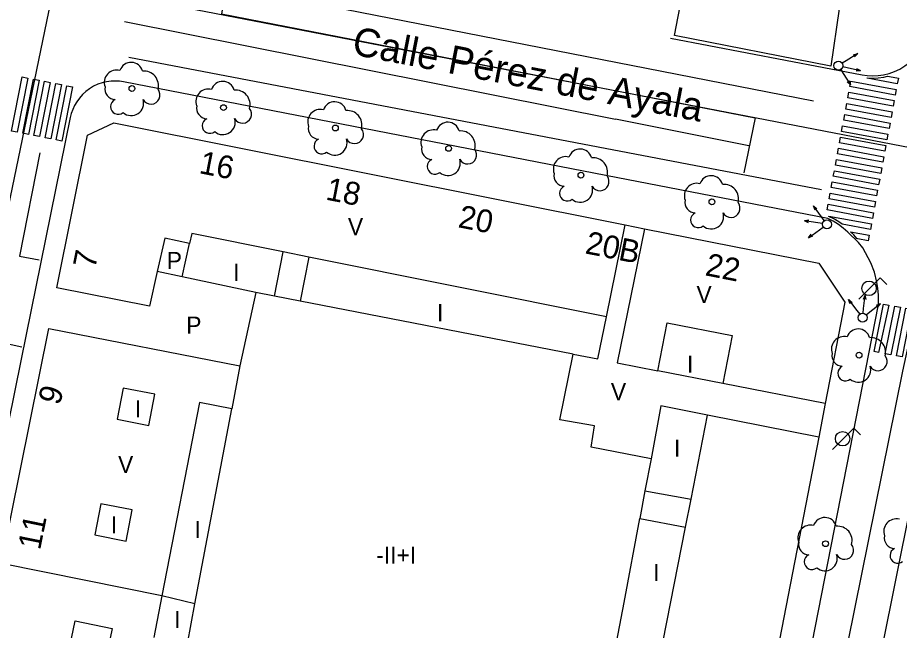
# Model space of a CAD drawing. Extents: x 282771 to 285132, y 4823109 to 4825496.
# Drawn here: x 284500.5 to 284577.9, y 4823332.1 to 4823385.8 of the extents above; entities that cross this region are included whole.
import ezdxf

# ---------------------------------------------------------------- set-up
doc = ezdxf.new("R2010")
doc.units = 0
for name, color, linetype in [('ACERA-BORDILLO', 7, 'Continuous'), ('ARBOL', 7, 'Continuous'), ('CALLE-EJE', 7, 'Continuous'), ('CALLE-TEXTO', 7, 'Continuous'), ('EDIFICIO', 7, 'Continuous'), ('FAROLA', 7, 'Continuous'), ('INTERIOR-EDIFICIO', 7, 'Continuous'), ('MEDIANERA', 7, 'Continuous'), ('NUM-LOCAL', 7, 'Continuous'), ('NUM-PORTAL', 7, 'Continuous'), ('PASO-PEATONES', 7, 'Continuous'), ('SEMAFORO', 7, 'Continuous'), ('SENAL-VIARIA', 7, 'Continuous'), ('TXT-ALTURA-EDIFICIO', 7, 'Continuous'), ('ZONA-VERDE', 7, 'Continuous')]:
    doc.layers.add(name, color=color, linetype=linetype)

msp = doc.modelspace()

# ---------------------------------------------------------------- linework, layer by layer
at = {"layer": 'ACERA-BORDILLO'}
for points in [[(284557.832, 4823383.997), (284574.657, 4823380.78), (284575.101, 4823380.715), (284575.565, 4823380.691), (284576.043, 4823380.711), (284576.528, 4823380.778), (284577.014, 4823380.896), (284577.493, 4823381.065), (284577.958, 4823381.284), (284578.399, 4823381.551), (284578.811, 4823381.862), (284579.187, 4823382.212), (284579.522, 4823382.594), (284579.811, 4823383.002), (284580.054, 4823383.427), (284580.25, 4823383.863), (284580.399, 4823384.303), (284581.433, 4823387.321), (284591.489, 4823435.452)], [(284563.312, 4823295.562), (284576.079, 4823360.636), (284576.083, 4823361.469), (284576.037, 4823362.034), (284575.949, 4823362.603), (284575.741, 4823363.455), (284575.422, 4823364.286), (284574.696, 4823365.588), (284574.337, 4823366.063), (284573.394, 4823366.981), (284572.994, 4823367.331), (284572.564, 4823367.651), (284572.114, 4823367.931), (284571.644, 4823368.171), (284552.134, 4823371.951), (284509.815, 4823380.16), (284509.461, 4823380.213), (284509.091, 4823380.233), (284508.711, 4823380.219), (284508.324, 4823380.167), (284507.936, 4823380.075), (284507.554, 4823379.942), (284507.183, 4823379.77), (284506.83, 4823379.559), (284506.501, 4823379.314), (284506.2, 4823379.037), (284505.931, 4823378.735), (284505.698, 4823378.412), (284505.502, 4823378.074), (284505.343, 4823377.728), (284505.221, 4823377.379), (284505.134, 4823377.032), (284500.815, 4823355.822), (284483.711, 4823271.35)], [(284561.119, 4823254.543), (284582.739, 4823361.918), (284583.302, 4823363.302), (284584.436, 4823364.453), (284585.933, 4823365.062), (284587.426, 4823365.055), (284614.269, 4823359.818), (284614.708, 4823359.712), (284615.149, 4823359.561), (284615.587, 4823359.363), (284616.015, 4823359.117), (284616.424, 4823358.824), (284616.807, 4823358.486), (284617.157, 4823358.106), (284617.468, 4823357.69), (284617.734, 4823357.244), (284617.951, 4823356.775), (284618.117, 4823356.291), (284618.232, 4823355.801), (284618.296, 4823355.312), (284618.311, 4823354.832), (284618.282, 4823354.366), (284618.213, 4823353.92), (284612.471, 4823325.507)]]:
    msp.add_lwpolyline(points, dxfattribs=at)
at = {"layer": 'ARBOL'}
for centre in [(284510.544, 4823379.571), (284518.584, 4823377.901), (284528.404, 4823376.111), (284538.344, 4823374.321), (284549.964, 4823371.971), (284561.464, 4823369.631), (284574.376, 4823356.19), (284571.437, 4823339.652)]:
    msp.add_circle(centre, 0.255, dxfattribs=at)
for centre, radius, start, end in [((284510.474, 4823380.831), 1.038, 15.64228, 161.38435), ((284509.214, 4823380.101), 1.097, 75.4318, 200.55608), ((284511.604, 4823379.831), 1.272, 345.03273, 95.79925), ((284518.514, 4823379.161), 1.038, 15.64228, 161.38435), ((284509.104, 4823379.531), 0.935, 168.59898, 268.13236), ((284512.214, 4823379.001), 0.797, 208.96246, 38.99103), ((284517.254, 4823378.431), 1.097, 75.4318, 200.55608), ((284519.644, 4823378.161), 1.272, 345.03273, 95.79925), ((284509.344, 4823377.981), 0.672, 113.73672, 309.4725), ((284510.484, 4823378.281), 1.086, 228.95447, 17.92796), ((284528.334, 4823377.371), 1.038, 15.64228, 161.38435), ((284517.144, 4823377.861), 0.935, 168.59898, 268.13236), ((284520.254, 4823377.331), 0.797, 208.96246, 38.99103), ((284527.074, 4823376.641), 1.097, 75.4318, 200.55608), ((284529.464, 4823376.371), 1.272, 345.03273, 95.79925), ((284517.384, 4823376.311), 0.672, 113.73672, 309.4725), ((284518.524, 4823376.611), 1.086, 228.95447, 17.92796), ((284526.964, 4823376.071), 0.935, 168.59898, 268.13236), ((284530.074, 4823375.541), 0.797, 208.96246, 38.99103), ((284537.014, 4823374.851), 1.097, 75.4318, 200.55608), ((284538.274, 4823375.581), 1.038, 15.64228, 161.38435), ((284527.204, 4823374.521), 0.672, 113.73672, 309.4725), ((284528.344, 4823374.821), 1.086, 228.95447, 17.92796), ((284539.404, 4823374.581), 1.272, 345.03273, 95.79925), ((284536.904, 4823374.281), 0.935, 168.59898, 268.13236), ((284540.014, 4823373.751), 0.797, 208.96246, 38.99103), ((284548.634, 4823372.501), 1.097, 75.4318, 200.55608), ((284549.894, 4823373.231), 1.038, 15.64228, 161.38435), ((284537.144, 4823372.731), 0.672, 113.73672, 309.4725), ((284538.284, 4823373.031), 1.086, 228.95447, 17.92796), ((284551.024, 4823372.231), 1.272, 345.03273, 95.79925), ((284548.524, 4823371.931), 0.935, 168.59898, 268.13236), ((284551.634, 4823371.401), 0.797, 208.96246, 38.99103), ((284561.394, 4823370.891), 1.038, 15.64228, 161.38435), ((284548.764, 4823370.381), 0.672, 113.73672, 309.4725), ((284549.904, 4823370.681), 1.086, 228.95447, 17.92796), ((284560.134, 4823370.161), 1.097, 75.4318, 200.55608), ((284562.524, 4823369.891), 1.272, 345.03273, 95.79925), ((284560.024, 4823369.591), 0.935, 168.59898, 268.13236), ((284563.134, 4823369.061), 0.797, 208.96246, 38.99103), ((284560.264, 4823368.041), 0.672, 113.73672, 309.4725), ((284561.404, 4823368.341), 1.086, 228.95447, 17.92796), ((284574.306, 4823357.45), 1.038, 15.64228, 161.38435), ((284573.046, 4823356.72), 1.097, 75.4318, 200.55608), ((284575.436, 4823356.45), 1.272, 345.03273, 95.79925), ((284572.936, 4823356.15), 0.935, 168.59898, 268.13236), ((284576.045, 4823355.62), 0.797, 208.96246, 38.99103), ((284573.176, 4823354.6), 0.672, 113.73672, 309.4725), ((284574.316, 4823354.9), 1.086, 228.95447, 17.92796), ((284571.367, 4823340.912), 1.038, 15.64228, 161.38435), ((284570.107, 4823340.182), 1.097, 75.4318, 200.55608), ((284572.497, 4823339.912), 1.272, 345.03273, 95.79925), ((284569.997, 4823339.612), 0.935, 168.59898, 268.13236), ((284573.107, 4823339.082), 0.797, 208.96246, 38.99103), ((284570.237, 4823338.062), 0.672, 113.73672, 309.4725), ((284571.377, 4823338.362), 1.086, 228.95447, 17.92796)]:
    msp.add_arc(centre, radius, start, end, dxfattribs=at)
for centre, major_axis, start_param, end_param in [((284577.639, 4823340.731), (0.638, 0.892), 0.366215, 2.550046), ((284577.529, 4823340.161), (-0.544, -0.761), 5.133882, 6.871067), ((284577.769, 4823338.611), (-0.391, -0.547), 4.176355, 7.592588)]:
    msp.add_ellipse(centre, major_axis=major_axis, ratio=0.999979, start_param=start_param, end_param=end_param, dxfattribs=at)
at = {"layer": 'CALLE-EJE'}
for points in [[(284477.789, 4823261.902), (284484.435, 4823295.562), (284503.789, 4823388.875)], [(284582.355, 4823373.687), (284506.882, 4823388.277), (284503.803, 4823388.943)], [(284556.327, 4823246.798), (284561.436, 4823271.702), (284578.209, 4823354.79), (284582.355, 4823373.687)]]:
    msp.add_lwpolyline(points, dxfattribs=at)
at = {"layer": 'EDIFICIO'}
for points in [[(284554.215, 4823316.106), (284559.154, 4823341.112), (284559.634, 4823343.562), (284561.085, 4823350.919), (284556.974, 4823351.732), (284556.114, 4823347.102), (284550.864, 4823348.122), (284551.144, 4823349.982), (284548.114, 4823350.502), (284549.274, 4823356.272), (284551.444, 4823355.852), (284552.204, 4823359.562), (284526.074, 4823364.791), (284523.814, 4823365.241), (284515.794, 4823366.851), (284515.604, 4823365.971), (284513.424, 4823366.451), (284512.764, 4823363.521), (284512.094, 4823360.491), (284503.945, 4823362.081), (284506.634, 4823375.491), (284508.954, 4823376.551), (284553.854, 4823367.621), (284555.554, 4823367.281), (284570.839, 4823364.246), (284573.13, 4823360.835), (284571.404, 4823351.952), (284570.834, 4823348.992), (284564.114, 4823314.352)], [(284499.105, 4823337.912), (284503.235, 4823358.532), (284520.014, 4823355.252)], [(284520.014, 4823355.252), (284519.303, 4823351.482), (284516.474, 4823352.032), (284513.174, 4823335.092), (284512.464, 4823331.422)]]:
    msp.add_lwpolyline(points, dxfattribs=at)
at = {"layer": 'FAROLA'}
for p, q in [((284576.235, 4823362.978), (284575.295, 4823362.048)), ((284576.825, 4823362.388), (284576.235, 4823362.978)), ((284575.295, 4823362.048), (284574.365, 4823361.108)), ((284573.914, 4823349.79), (284572.974, 4823348.86)), ((284574.504, 4823349.2), (284573.914, 4823349.79)), ((284572.974, 4823348.86), (284572.044, 4823347.92))]:
    msp.add_line(p, q, dxfattribs=at)
for centre in [(284575.255, 4823362.048), (284572.934, 4823348.86)]:
    msp.add_circle(centre, 0.637, dxfattribs=at)
at = {"layer": 'INTERIOR-EDIFICIO'}
for points in [[(284554.215, 4823316.106), (284559.154, 4823341.112), (284559.634, 4823343.562), (284561.085, 4823350.919), (284556.974, 4823351.732), (284556.114, 4823347.102), (284550.864, 4823348.122), (284551.144, 4823349.982), (284548.114, 4823350.502), (284549.274, 4823356.272), (284551.444, 4823355.852), (284552.204, 4823359.562), (284526.074, 4823364.791), (284523.814, 4823365.241), (284515.794, 4823366.851), (284515.604, 4823365.971), (284513.424, 4823366.451), (284512.764, 4823363.521), (284512.094, 4823360.491), (284503.945, 4823362.081)], [(284562.421, 4823353.708), (284556.722, 4823354.822), (284557.534, 4823359.012), (284563.234, 4823357.912), (284562.421, 4823353.708)], [(284503.235, 4823358.532), (284520.014, 4823355.252), (284519.303, 4823351.482), (284516.474, 4823352.032), (284513.174, 4823335.092), (284512.464, 4823331.422)], [(284509.784, 4823353.302), (284509.254, 4823350.562), (284512.014, 4823350.022), (284512.544, 4823352.762), (284509.784, 4823353.302)], [(284507.805, 4823343.162), (284507.275, 4823340.422), (284510.034, 4823339.882), (284510.564, 4823342.622), (284507.805, 4823343.162)], [(284508.805, 4823332.202), (284507.875, 4823327.702), (284504.625, 4823328.372), (284505.555, 4823332.872), (284508.805, 4823332.202)]]:
    msp.add_lwpolyline(points, dxfattribs=at)
at = {"layer": 'MEDIANERA'}
for points in [[(284552.204, 4823359.562), (284553.854, 4823367.621)], [(284555.554, 4823367.281), (284553.144, 4823355.522), (284556.722, 4823354.822)], [(284514.946, 4823363.058), (284515.604, 4823365.971)], [(284523.046, 4823361.368), (284523.814, 4823365.241)], [(284526.074, 4823364.791), (284525.306, 4823360.929)], [(284514.946, 4823363.059), (284512.764, 4823363.521)], [(284521.434, 4823361.681), (284514.946, 4823363.058)], [(284521.434, 4823361.681), (284520.014, 4823355.252)], [(284523.046, 4823361.368), (284521.434, 4823361.681)], [(284525.306, 4823360.929), (284523.046, 4823361.368)], [(284549.274, 4823356.272), (284525.306, 4823360.929)], [(284571.404, 4823351.952), (284562.421, 4823353.708)], [(284516.074, 4823334.372), (284519.303, 4823351.482)], [(284570.834, 4823348.992), (284561.085, 4823350.919)], [(284556.114, 4823347.102), (284555.582, 4823344.274)], [(284555.582, 4823344.274), (284555.131, 4823341.876)], [(284555.582, 4823344.274), (284559.634, 4823343.562)], [(284549.384, 4823316.962), (284550.944, 4823325.062), (284551.904, 4823324.882), (284553.744, 4823334.502), (284555.131, 4823341.876)], [(284555.131, 4823341.876), (284559.154, 4823341.112)], [(284516.074, 4823334.372), (284513.174, 4823335.092), (284506.485, 4823336.422), (284499.105, 4823337.912)], [(284515.416, 4823330.862), (284516.074, 4823334.372)]]:
    msp.add_lwpolyline(points, dxfattribs=at)
at = {"layer": 'PASO-PEATONES'}
for points in [[(284500.469, 4823375.742), (284499.978, 4823375.839), (284500.915, 4823380.593), (284501.406, 4823380.496)], [(284577.734, 4823379.987), (284575.075, 4823380.479), (284575.082, 4823380.516), (284575.564, 4823380.491), (284576.061, 4823380.511), (284576.565, 4823380.582), (284576.871, 4823380.656), (284577.056, 4823380.621), (284577.825, 4823380.479)], [(284501.45, 4823375.549), (284500.959, 4823375.646), (284501.896, 4823380.4), (284502.387, 4823380.303)], [(284502.431, 4823375.355), (284501.94, 4823375.452), (284502.877, 4823380.206), (284503.368, 4823380.11)], [(284503.412, 4823375.162), (284502.922, 4823375.259), (284503.858, 4823380.013), (284504.349, 4823379.917)], [(284504.393, 4823374.969), (284503.903, 4823375.066), (284504.84, 4823379.82), (284505.33, 4823379.723)], [(284577.552, 4823379.004), (284573.572, 4823379.741), (284573.663, 4823380.232), (284577.643, 4823379.496)], [(284577.37, 4823378.021), (284573.39, 4823378.757), (284573.481, 4823379.249), (284577.461, 4823378.512)], [(284577.188, 4823377.037), (284573.208, 4823377.774), (284573.299, 4823378.266), (284577.279, 4823377.529)], [(284577.006, 4823376.054), (284573.026, 4823376.791), (284573.117, 4823377.283), (284577.097, 4823376.546)], [(284576.824, 4823375.071), (284572.844, 4823375.807), (284572.935, 4823376.299), (284576.915, 4823375.563)], [(284576.642, 4823374.088), (284572.662, 4823374.824), (284572.753, 4823375.316), (284576.733, 4823374.579)], [(284576.46, 4823373.104), (284572.48, 4823373.841), (284572.571, 4823374.333), (284576.551, 4823373.596)], [(284576.278, 4823372.121), (284572.298, 4823372.858), (284572.389, 4823373.349), (284576.369, 4823372.613)], [(284576.096, 4823371.138), (284572.116, 4823371.874), (284572.207, 4823372.366), (284576.187, 4823371.629)], [(284575.914, 4823370.155), (284571.934, 4823370.891), (284572.025, 4823371.383), (284576.005, 4823370.646)], [(284575.732, 4823369.171), (284571.752, 4823369.908), (284571.843, 4823370.399), (284575.823, 4823369.663)], [(284575.55, 4823368.188), (284571.57, 4823368.924), (284571.661, 4823369.416), (284575.641, 4823368.68)], [(284572.212, 4823368.106), (284571.71, 4823368.362), (284571.715, 4823368.389), (284575.459, 4823367.696), (284575.368, 4823367.205), (284572.881, 4823367.665), (284572.677, 4823367.817)], [(284573.914, 4823366.734), (284573.639, 4823367.016), (284575.277, 4823366.713), (284575.186, 4823366.221), (284574.269, 4823366.391), (284574.176, 4823366.408)], [(284576.098, 4823356.42), (284575.691, 4823356.494), (284576.527, 4823360.664), (284576.979, 4823360.582)], [(284577.167, 4823356.226), (284576.675, 4823356.315), (284577.511, 4823360.485), (284578.003, 4823360.396)], [(284578.151, 4823356.047), (284577.659, 4823356.136), (284578.495, 4823360.307), (284578.987, 4823360.217)]]:
    msp.add_lwpolyline(points, close=True, dxfattribs=at)
at = {"layer": 'SEMAFORO'}
for p, q in [((284574.258, 4823382.649), (284573.243, 4823382.009)), ((284573.883, 4823382.531), (284574.258, 4823382.649)), ((284574.258, 4823382.649), (284573.99, 4823382.362)), ((284573.243, 4823382.009), (284572.905, 4823381.795)), ((284572.953, 4823381.495), (284573.339, 4823381.407)), ((284573.339, 4823381.407), (284574.512, 4823381.142)), ((284574.164, 4823381.337), (284574.512, 4823381.142)), ((284572.78, 4823381.244), (284572.994, 4823380.905)), ((284572.994, 4823380.905), (284573.634, 4823379.891)), ((284574.114, 4823381.116), (284574.512, 4823381.142)), ((284573.347, 4823380.159), (284573.634, 4823379.891)), ((284573.516, 4823380.265), (284573.634, 4823379.891)), ((284571.084, 4823368.309), (284570.379, 4823369.28)), ((284570.521, 4823368.914), (284570.379, 4823369.28)), ((284570.683, 4823369.031), (284570.379, 4823369.28)), ((284571.319, 4823367.985), (284571.084, 4823368.309)), ((284569.979, 4823368.026), (284569.585, 4823367.974)), ((284570.772, 4823367.786), (284569.585, 4823367.974)), ((284569.944, 4823367.803), (284569.585, 4823367.974)), ((284571.163, 4823367.724), (284570.772, 4823367.786)), ((284570.906, 4823367.192), (284571.23, 4823367.427)), ((284569.935, 4823366.487), (284570.906, 4823367.192)), ((284569.935, 4823366.487), (284570.184, 4823366.791)), ((284570.302, 4823366.629), (284569.935, 4823366.487)), ((284574.767, 4823361.096), (284574.926, 4823361.461)), ((284574.78, 4823360.268), (284574.926, 4823361.461)), ((284574.992, 4823361.068), (284574.926, 4823361.461)), ((284573.452, 4823361.057), (284574.191, 4823360.112)), ((284573.452, 4823361.057), (284573.765, 4823360.819)), ((284573.607, 4823360.696), (284573.452, 4823361.057)), ((284575.314, 4823359.974), (284576.259, 4823360.713)), ((284575.898, 4823360.558), (284576.259, 4823360.713)), ((284576.022, 4823360.401), (284576.259, 4823360.713)), ((284574.191, 4823360.112), (284574.437, 4823359.797)), ((284574.732, 4823359.875), (284574.78, 4823360.268)), ((284574.999, 4823359.728), (284575.314, 4823359.974))]:
    msp.add_line(p, q, dxfattribs=at)
for centre in [(284572.567, 4823381.582), (284571.554, 4823367.661), (284574.684, 4823359.482)]:
    msp.add_circle(centre, 0.4, dxfattribs=at)
at = {"layer": 'SENAL-VIARIA'}
for points in [[(284519.327, 4823391.023), (284518.411, 4823386.131), (284565.26, 4823376.992), (284564.269, 4823372.193)], [(284527.879, 4823386.799), (284570.369, 4823378.504)], [(284509.895, 4823385.447), (284553.008, 4823376.887)], [(284510.273, 4823382.321), (284571.065, 4823370.725)], [(284564.686, 4823374.54), (284553.008, 4823376.887)], [(284502.466, 4823373.943), (284500.679, 4823364.882), (284502.407, 4823364.554)], [(284500.874, 4823356.89), (284499.154, 4823357.255), (284481.984, 4823273.302)]]:
    msp.add_lwpolyline(points, dxfattribs=at)
at = {"layer": 'ZONA-VERDE'}
for p, q in [((284558.181, 4823384.219), (284558.952, 4823388.248)), ((284572.643, 4823386.553), (284571.903, 4823381.538)), ((284571.903, 4823381.538), (284558.181, 4823384.219))]:
    msp.add_line(p, q, dxfattribs=at)

# ---------------------------------------------------------------- texts
at = {"layer": 'CALLE-TEXTO'}
msp.add_text('Calle Pérez de Ayala', height=2.5, rotation=349.05883, dxfattribs=at).set_placement((284529.768, 4823382.58))
at = {"layer": 'NUM-LOCAL'}
msp.add_text('7', height=2, rotation=78.57004, dxfattribs=at).set_placement((284507.311, 4823363.701))
at = {"layer": 'NUM-PORTAL'}
for s, rotation, p in [('16', 348.89004, (284516.362, 4823372.161)), ('18', 348.89004, (284527.481, 4823369.842)), ('20', 348.89004, (284539.103, 4823367.417)), ('20B', 348.89004, (284550.253, 4823365.123)), ('22', 348.89004, (284560.791, 4823363.2)), ('9', 72.16407, (284504.157, 4823351.71)), ('11', 78.57004, (284502.48, 4823339.032))]:
    msp.add_text(s, height=2, rotation=rotation, dxfattribs=at).set_placement(p)
at = {"layer": 'TXT-ALTURA-EDIFICIO'}
for s, p in [('V', (284529.505, 4823366.711)), ('P', (284513.599, 4823363.741)), ('I', (284519.423, 4823362.701)), ('V', (284560.105, 4823360.762)), ('I', (284537.323, 4823359.162)), ('P', (284515.309, 4823358.072)), ('I', (284559.273, 4823354.652)), ('V', (284552.59, 4823352.232)), ('I', (284510.803, 4823350.732)), ('I', (284558.126, 4823347.286)), ('V', (284509.326, 4823345.852)), ('I', (284508.683, 4823340.562)), ('I', (284516.033, 4823340.142)), ('-II+I', (284531.99, 4823337.902)), ('I', (284556.303, 4823336.372)), ('I', (284514.253, 4823332.252))]:
    msp.add_text(s, height=1.5, rotation=0.00004, dxfattribs=at).set_placement(p)

doc.saveas('drawing.dxf')
